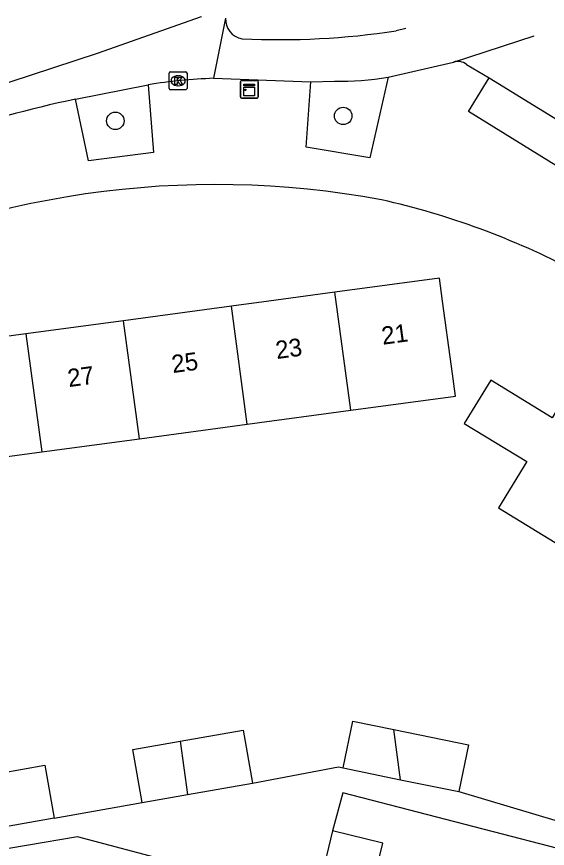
# Model space of a CAD drawing. Extents: x 158352 to 159489, y 383828 to 384597.
# Drawn here: x 159280.27 to 159310.06, y 384469.28 to 384515.98 of the extents above; entities that cross this region are included whole.
import ezdxf

# ---------------------------------------------------------------- set-up
doc = ezdxf.new("R2010")
doc.units = 0
for name, color, linetype in [('IMGEO_Boom', 7, 'Continuous'), ('IMGEO_Fietspad_gesloten', 7, 'Continuous'), ('IMGEO_Kast', 7, 'Continuous'), ('IMGEO_Kolk', 7, 'Continuous'), ('IMGEO_Pand', 7, 'Continuous'), ('IMGEO_Pand_nummerreeks', 7, 'Continuous'), ('IMGEO_Rijbaan_lokaal_gesloten', 7, 'Continuous'), ('IMGEO_Rijbaan_lokaal_open', 7, 'Continuous'), ('IMGEO_Voetpad_open', 7, 'Continuous')]:
    doc.layers.add(name, color=color, linetype=linetype)

msp = doc.modelspace()

# ---------------------------------------------------------------- linework, layer by layer
at = {"layer": 'IMGEO_Boom'}
for centre in [(159285.811, 384510.127), (159298.598, 384510.403)]:
    msp.add_circle(centre, 0.489, dxfattribs=at)
at = {"layer": 'IMGEO_Fietspad_gesloten'}
for points in [[(159302.108, 384515.316), (159302.107, 384515.316), (159301.576, 384515.18)], [(159301.114, 384512.572), (159304.791, 384513.43)], [(159291.324, 384512.514), (159296.781, 384512.323)], [(159296.781, 384512.323), (159298.109, 384512.352)]]:
    msp.add_lwpolyline(points, dxfattribs=at)
for centre, radius, start, end in [((159293.085, 384515.816), 1.088, 175.6123, 261.6683), ((159295.065, 384557.937), 43.25, 267.1664, 278.6582), ((159298.281, 384530.638), 18.286, 269.4616, 278.9129)]:
    msp.add_arc(centre, radius, start, end, dxfattribs=at)
at = {"layer": 'IMGEO_Kast'}
for p, q in [((159292.833, 384511.471), (159292.833, 384512.312)), ((159292.833, 384512.312), (159292.833, 384511.471)), ((159292.908, 384512.396), (159293.749, 384512.396)), ((159293.749, 384512.396), (159292.908, 384512.396)), ((159293.833, 384512.321), (159293.833, 384511.48)), ((159293.833, 384511.48), (159293.833, 384512.321)), ((159293.758, 384511.396), (159292.917, 384511.396)), ((159292.917, 384511.396), (159293.758, 384511.396))]:
    msp.add_line(p, q, dxfattribs=at)
for points in [[(159293.028, 384512.186), (159293.628, 384512.186), (159293.628, 384512.101), (159293.028, 384512.101), (159293.028, 384512.186)], [(159293.028, 384512.011), (159293.628, 384512.011), (159293.628, 384511.522), (159293.028, 384511.522), (159293.028, 384512.011)]]:
    msp.add_lwpolyline(points, dxfattribs=at)
msp.add_circle((159293.112, 384511.86), 0.0377, dxfattribs=at)
for centre, start, end in [((159292.911, 384512.318), 92.4484, 184.2845), ((159292.911, 384512.318), 92.4484, 184.2845), ((159293.755, 384512.318), 2.4484, 94.2845), ((159293.755, 384512.318), 2.4484, 94.2845), ((159292.911, 384511.474), 182.4484, 274.2845), ((159292.911, 384511.474), 182.4484, 274.2845), ((159293.755, 384511.474), 272.4484, 4.2845), ((159293.755, 384511.474), 272.4484, 4.2845)]:
    msp.add_arc(centre, 0.0779, start, end, dxfattribs=at)
at = {"layer": 'IMGEO_Kolk'}
for p, q in [((159288.835, 384511.949), (159288.835, 384512.801)), ((159288.91, 384512.875), (159289.762, 384512.875)), ((159289.323, 384512.655), (159289.348, 384512.655)), ((159289.836, 384512.801), (159289.836, 384511.949)), ((159289.346, 384512.095), (159289.321, 384512.095)), ((159289.762, 384511.875), (159288.91, 384511.875))]:
    msp.add_line(p, q, dxfattribs=at)
for points in [[(159288.835, 384511.949), (159288.835, 384512.801)], [(159288.91, 384512.875), (159289.762, 384512.875)], [(159289.156, 384512.575), (159289.279, 384512.575), (159289.279, 384512.424), (159289.409, 384512.575), (159289.573, 384512.575), (159289.427, 384512.424), (159289.58, 384512.175), (159289.428, 384512.175), (159289.343, 384512.339), (159289.279, 384512.272), (159289.279, 384512.175), (159289.156, 384512.175), (159289.156, 384512.575)], [(159289.836, 384512.801), (159289.836, 384511.949)], [(159289.762, 384511.875), (159288.91, 384511.875)]]:
    msp.add_lwpolyline(points, dxfattribs=at)
for centre, start, end in [((159288.912, 384512.799), 91.552, 178.448), ((159288.912, 384512.799), 91.552, 178.448), ((159289.76, 384512.799), 1.552, 88.448), ((159289.76, 384512.799), 1.552, 88.448), ((159288.912, 384511.951), 181.552, 268.448), ((159288.912, 384511.951), 181.552, 268.448), ((159289.76, 384511.951), 271.552, 358.448), ((159289.76, 384511.951), 271.552, 358.448)]:
    msp.add_arc(centre, 0.0765, start, end, dxfattribs=at)
for centre, major_axis, ratio, start_param, end_param in [((159289.322, 384512.375), (-0.387, 0.002), 0.722429, 4.712389, 7.853982), ((159289.347, 384512.375), (-0.39, 0.002), 0.717154, 1.570796, 4.712389)]:
    msp.add_ellipse(centre, major_axis=major_axis, ratio=ratio, start_param=start_param, end_param=end_param, dxfattribs=at)
at = {"layer": 'IMGEO_Pand'}
for points in [[(159299.024, 384493.873), (159304.901, 384494.666), (159304.676, 384496.337), (159304.181, 384500), (159304.007, 384501.292), (159298.131, 384500.499)], [(159298.131, 384500.499), (159294.428, 384500), (159292.323, 384499.716)], [(159299.024, 384493.873), (159298.131, 384500.499)], [(159292.323, 384499.716), (159286.268, 384498.899)], [(159293.216, 384493.09), (159292.323, 384499.716)], [(159286.268, 384498.899), (159280.791, 384498.161)], [(159287.161, 384492.273), (159286.268, 384498.899)], [(159280.791, 384498.161), (159274.824, 384497.356)], [(159280.791, 384498.161), (159281.684, 384491.534)], [(159315.892, 384491.14), (159310.817, 384494.255), (159310.327, 384493.457), (159306.887, 384495.568), (159305.397, 384493.141), (159308.9, 384490.991), (159307.314, 384488.407), (159312.326, 384485.331)], [(159293.216, 384493.09), (159299.024, 384493.873)], [(159287.161, 384492.273), (159293.216, 384493.09)], [(159281.684, 384491.534), (159287.161, 384492.273)], [(159275.718, 384490.73), (159281.684, 384491.534)], [(159298.594, 384473.796), (159299.133, 384476.427), (159301.44, 384475.955)], [(159289.449, 384475.295), (159292.982, 384475.919), (159293.506, 384472.946)], [(159301.82, 384473.135), (159301.44, 384475.955)], [(159301.44, 384475.955), (159305.625, 384475.097), (159305.086, 384472.466)], [(159287.313, 384471.853), (159286.789, 384474.825), (159289.449, 384475.295)], [(159289.449, 384475.295), (159289.853, 384472.302)], [(159278.073, 384473.274), (159281.855, 384473.942), (159282.38, 384470.969)], [(159298.594, 384473.796), (159301.82, 384473.135)], [(159289.853, 384472.302), (159293.506, 384472.946)], [(159301.82, 384473.135), (159305.086, 384472.466)], [(159287.313, 384471.853), (159289.853, 384472.302)], [(159282.38, 384470.969), (159278.477, 384470.281)], [(159297.995, 384470.257), (159297.337, 384467.533)], [(159300.159, 384466.809), (159300.827, 384469.571), (159297.995, 384470.257)]]:
    msp.add_lwpolyline(points, dxfattribs=at)
at = {"layer": 'IMGEO_Rijbaan_lokaal_gesloten'}
for points in [[(159277.38, 384511.501), (159284.816, 384513.92), (159290.651, 384515.977), (159290.652, 384515.977)], [(159292, 384515.9), (159291.324, 384512.514)], [(159283.578, 384511.346), (159287.655, 384512.149)]]:
    msp.add_lwpolyline(points, dxfattribs=at)
for centre, radius, start, end in [((159292.35, 384483.581), 28.951, 92.0302, 99.3322), ((159298.237, 384442.801), 70.095, 102.07112, 108.59411)]:
    msp.add_arc(centre, radius, start, end, dxfattribs=at)
at = {"layer": 'IMGEO_Rijbaan_lokaal_open'}
for points in [[(159304.791, 384513.43), (159309.315, 384514.9), (159309.316, 384514.9)], [(159305.518, 384513.291), (159306.795, 384512.532)], [(159306.795, 384512.532), (159312.329, 384509.138)]]:
    msp.add_lwpolyline(points, dxfattribs=at)
msp.add_arc((159305.025, 384512.684), 0.782, 50.9177, 107.434, dxfattribs=at)
at = {"layer": 'IMGEO_Voetpad_open'}
for points in [[(159301.114, 384512.572), (159300.1, 384508.056), (159296.512, 384508.657), (159296.781, 384512.323)], [(159312.329, 384509.138), (159311.171, 384507.222), (159305.635, 384510.651), (159306.795, 384512.532)], [(159287.655, 384512.149), (159287.959, 384508.34), (159284.303, 384507.881), (159283.578, 384511.346)], [(159293.506, 384472.946), (159298.336, 384473.849), (159298.594, 384473.796)], [(159319.093, 384467.083), (159298.577, 384472.396), (159297.995, 384470.257)], [(159305.086, 384472.466), (159310.669, 384470.806)], [(159282.38, 384470.969), (159287.313, 384471.853)], [(159289.83, 384468.292), (159283.689, 384469.929), (159277.946, 384468.945)]]:
    msp.add_lwpolyline(points, dxfattribs=at)
for centre, radius, start, end in [((159291.462, 384455.76), 50.79, 79.4712, 117.1002), ((159291.13, 384462.859), 43.901, 62.2328, 77.3518)]:
    msp.add_arc(centre, radius, start, end, dxfattribs=at)

# ---------------------------------------------------------------- texts
at = {"layer": 'IMGEO_Pand_nummerreeks'}
for s, p in [('21', (159300.82, 384497.552)), ('23', (159294.872, 384496.75)), ('25', (159289.037, 384495.963)), ('27', (159283.201, 384495.176))]:
    msp.add_text(s, height=1, rotation=7.6821, dxfattribs=at).set_placement(p)

doc.saveas('drawing.dxf')
